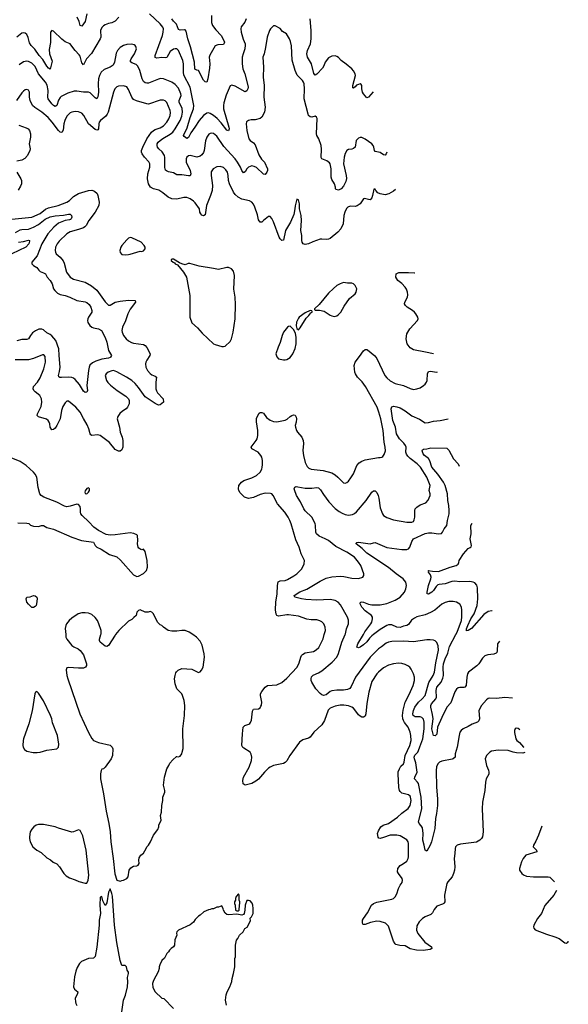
# Model space of a CAD drawing. Header units: inches. Extents: x 1649636 to 1815363, y 506543 to 641975.
# Tile 560 of 656: x 1781385 to 1787970, y 565562 to 577381. Entities that reach past the tile are written whole.
import ezdxf

# ---------------------------------------------------------------- set-up
doc = ezdxf.new("R2010")
doc.units = ezdxf.units.IN
doc.header["$MEASUREMENT"] = 0
doc.layers.add('B7586', color=7, linetype='Continuous')
doc.layers.add('B7587', color=7, linetype='Continuous')

msp = doc.modelspace()

# ---------------------------------------------------------------- linework, layer by layer
at = {"layer": 'B7586', "color": 5}
for points, elevation in [([(1781937, 570000), (1781939, 569970), (1781950, 569944), (1782010, 569870), (1782033, 569853), (1782086, 569830), (1782111, 569810), (1782150, 569758), (1782188, 569650), (1782185, 569630), (1782174, 569610), (1782150, 569598), (1782090, 569595), (1781970, 569604), (1781950, 569600), (1781942, 569578), (1781950, 569510), (1781961, 569470), (1782108, 569048), (1782210, 568826), (1782250, 568752), (1782270, 568730), (1782330, 568705), (1782470, 568671), (1782495, 568650), (1782504, 568630), (1782499, 568550), (1782484, 568510), (1782412, 568408), (1782390, 568390), (1782370, 568384), (1782362, 568370), (1782355, 568330), (1782356, 568270), (1782390, 568090), (1782422, 567882), (1782454, 567730), (1782470, 567630), (1782478, 567510), (1782508, 567310), (1782526, 567126), (1782551, 567051), (1782590, 567041), (1782610, 567046), (1782629, 567051), (1782670, 567072), (1782688, 567090), (1782697, 567170), (1782719, 567201), (1782750, 567221), (1782790, 567224), (1782808, 567230), (1782818, 567250), (1782814, 567290), (1782820, 567320), (1782838, 567350), (1782870, 567374), (1782902, 567430), (1782909, 567450), (1782930, 567472), (1782955, 567510), (1782990, 567591), (1783042, 567658), (1783053, 567690), (1783054, 567710), (1783081, 567770), (1783073, 567830), (1783085, 567870), (1783089, 567950), (1783101, 568010), (1783104, 568050), (1783125, 568110), (1783125, 568130), (1783109, 568191), (1783124, 568290), (1783149, 568390), (1783175, 568430), (1783185, 568455), (1783222, 568498), (1783265, 568535), (1783270, 568538), (1783290, 568532), (1783310, 568542), (1783329, 568570), (1783336, 568590), (1783346, 568634), (1783342, 568870), (1783364, 569030), (1783366, 569150), (1783359, 569210), (1783340, 569270), (1783330, 569290), (1783269, 569350), (1783252, 569410), (1783244, 569470), (1783250, 569510), (1783260, 569540), (1783266, 569554), (1783286, 569574), (1783330, 569591), (1783450, 569585), (1783530, 569546), (1783550, 569551), (1783569, 569571), (1783589, 569610), (1783603, 569730), (1783601, 569770), (1783574, 569874), (1783550, 569922), (1783509, 569969), (1783463, 570000)], 720), ([(1782535, 570000), (1782530, 569994), (1782450, 569870), (1782430, 569855), (1782410, 569859), (1782349, 569910), (1782343, 569930), (1782344, 569944), (1782360, 570000)], 720), ([(1787450, 568585), (1787423, 568577), (1787350, 568582), (1787310, 568589), (1787250, 568608), (1787130, 568611), (1787050, 568600), (1787030, 568589), (1786988, 568550), (1786974, 568510), (1786976, 568490), (1786990, 568430), (1787014, 568374), (1787018, 568350), (1787015, 568325), (1786986, 568270), (1786975, 568230), (1786970, 568130), (1786959, 568090), (1786941, 567990), (1786936, 567910), (1786950, 567630), (1786939, 567570), (1786929, 567550), (1786910, 567530), (1786870, 567507), (1786677, 567483), (1786637, 567470), (1786617, 567450), (1786611, 567430), (1786610, 567370), (1786602, 567310), (1786608, 567210), (1786605, 567170), (1786594, 567130), (1786576, 567090), (1786523, 567030), (1786512, 567010), (1786482, 566870), (1786487, 566793), (1786481, 566779), (1786474, 566770), (1786458, 566762), (1786390, 566741), (1786359, 566701), (1786339, 566661), (1786319, 566641), (1786251, 566610), (1786219, 566590), (1786179, 566550), (1786150, 566502), (1786147, 566450), (1786163, 566410), (1786246, 566306), (1786327, 566250), (1786331, 566230), (1786310, 566219), (1786227, 566207), (1786146, 566210), (1786070, 566229), (1786010, 566265), (1785947, 566267), (1785901, 566281), (1785890, 566289), (1785870, 566319), (1785810, 566499), (1785797, 566517), (1785775, 566535), (1785710, 566555), (1785670, 566561), (1785596, 566544), (1785530, 566521), (1785510, 566519), (1785503, 566523), (1785498, 566538), (1785501, 566570), (1785510, 566590), (1785561, 566659), (1785609, 566750), (1785630, 566773), (1785670, 566786), (1785850, 566823), (1785870, 566830), (1785890, 566850), (1785912, 566888), (1785931, 566950), (1785950, 566990), (1785975, 567025), (1785981, 567050), (1785976, 567070), (1785930, 567130), (1785920, 567150), (1785923, 567190), (1785950, 567226), (1785993, 567250), (1786030, 567281), (1786048, 567310), (1786053, 567330), (1786051, 567491), (1786046, 567510), (1786030, 567534), (1785950, 567584), (1785910, 567593), (1785830, 567591), (1785750, 567562), (1785710, 567553), (1785697, 567557), (1785687, 567567), (1785681, 567610), (1785690, 567643), (1785720, 567690), (1785749, 567710), (1785810, 567733), (1785919, 567810), (1785970, 567856), (1786046, 567914), (1786070, 567948), (1786076, 567970), (1786082, 568010), (1786076, 568050), (1786070, 568061), (1786050, 568075), (1785970, 568098), (1785950, 568116), (1785942, 568130), (1785935, 568165), (1785926, 568330), (1785928, 568352), (1785942, 568390), (1785961, 568419), (1785991, 568449), (1786000, 568470), (1786010, 568550), (1786067, 568670), (1786083, 568730), (1786081, 568790), (1786071, 568830), (1786047, 568890), (1786005, 568945), (1785991, 568970), (1785985, 568990), (1785981, 569030), (1785988, 569092), (1786012, 569188), (1786060, 569280), (1786107, 569387), (1786124, 569450), (1786124, 569490), (1786113, 569530), (1786085, 569585), (1786067, 569607), (1786044, 569624), (1786010, 569641), (1785970, 569651), (1785930, 569655), (1785870, 569650), (1785810, 569632), (1785750, 569601), (1785690, 569550), (1785673, 569530), (1785610, 569435), (1785575, 569310), (1785553, 569173), (1785541, 569050), (1785530, 569022), (1785510, 569009), (1785490, 569010), (1785470, 569019), (1785450, 569037), (1785421, 569081), (1785390, 569116), (1785370, 569130), (1785330, 569146), (1785274, 569154), (1785230, 569153), (1785170, 569140), (1785110, 569118), (1785086, 569094), (1785042, 568970), (1785010, 568918), (1784916, 568830), (1784870, 568770), (1784850, 568758), (1784783, 568737), (1784745, 568710), (1784629, 568550), (1784590, 568485), (1784570, 568463), (1784550, 568451), (1784433, 568427), (1784390, 568410), (1784370, 568396), (1784322, 568350), (1784250, 568264), (1784220, 568240), (1784170, 568212), (1784090, 568194), (1784069, 568209), (1784065, 568250), (1784073, 568290), (1784140, 568410), (1784167, 568490), (1784172, 568530), (1784164, 568564), (1784150, 568589), (1784075, 568635), (1784065, 568645), (1784053, 568670), (1784058, 568810), (1784069, 568889), (1784086, 568910), (1784134, 568926), (1784147, 568933), (1784156, 568944), (1784166, 568974), (1784181, 569079), (1784190, 569106), (1784250, 569107), (1784270, 569121), (1784281, 569139), (1784287, 569153), (1784291, 569190), (1784274, 569270), (1784277, 569290), (1784290, 569317), (1784330, 569370), (1784361, 569390), (1784470, 569397), (1784530, 569426), (1784590, 569475), (1784717, 569610), (1784740, 569660), (1784761, 569730), (1784769, 569750), (1784779, 569761), (1784810, 569779), (1784910, 569796), (1784943, 569817), (1784974, 569846), (1785027, 569950), (1785041, 570000)], 680), ([(1787299, 569238), (1787210, 569244), (1787110, 569232), (1787030, 569238), (1787010, 569234), (1786990, 569218), (1786928, 569150), (1786895, 569090), (1786904, 568990), (1786896, 568964), (1786879, 568950), (1786815, 568925), (1786770, 568897), (1786710, 568870), (1786685, 568850), (1786670, 568830), (1786659, 568790), (1786637, 568650), (1786614, 568570), (1786613, 568530), (1786590, 568510), (1786575, 568505), (1786450, 568482), (1786425, 568470), (1786404, 568450), (1786389, 568411), (1786385, 568370), (1786389, 568170), (1786400, 568030), (1786400, 567950), (1786389, 567851), (1786376, 567790), (1786367, 567670), (1786327, 567510), (1786310, 567470), (1786270, 567398), (1786250, 567410), (1786241, 567470), (1786224, 567530), (1786229, 567610), (1786219, 567679), (1786205, 567705), (1786181, 567730), (1786172, 567750), (1786213, 567910), (1786205, 568050), (1786172, 568212), (1786161, 568230), (1786124, 568270), (1786127, 568290), (1786154, 568350), (1786141, 568461), (1786123, 568510), (1786120, 568530), (1786128, 568552), (1786163, 568590), (1786173, 568607), (1786186, 568654), (1786224, 568750), (1786240, 568870), (1786240, 568950), (1786230, 568985), (1786210, 569004), (1786190, 569011), (1786130, 569013), (1786108, 569028), (1786103, 569050), (1786110, 569090), (1786128, 569130), (1786170, 569187), (1786217, 569230), (1786250, 569270), (1786297, 569423), (1786349, 569510), (1786365, 569550), (1786378, 569662), (1786411, 569811), (1786406, 569866), (1786390, 569904), (1786370, 569923), (1786350, 569932), (1786310, 569938), (1786270, 569938), (1786110, 569912), (1785990, 569920), (1785850, 569916), (1785810, 569907), (1785784, 569896), (1785729, 569851), (1785690, 569829), (1785590, 569730), (1785417, 569490), (1785365, 569375), (1785346, 569354), (1785318, 569342), (1785270, 569331), (1785190, 569332), (1785130, 569325), (1785110, 569317), (1785062, 569278), (1785030, 569267), (1785010, 569276), (1784990, 569293), (1784941, 569350), (1784890, 569429), (1784883, 569450), (1784883, 569470), (1784889, 569491), (1784908, 569512), (1784970, 569541), (1785010, 569565), (1785137, 569670), (1785191, 569730), (1785210, 569771), (1785251, 569910), (1785292, 570000)], 660), ([(1785630, 570000), (1785610, 569985), (1785583, 569957), (1785550, 569911), (1785510, 569877), (1785470, 569848), (1785450, 569840), (1785430, 569849), (1785443, 569890), (1785510, 570000)], 640), ([(1787143, 569919), (1787121, 569890), (1787117, 569803), (1787114, 569786), (1787105, 569775), (1787075, 569765), (1787003, 569757), (1786970, 569744), (1786942, 569718), (1786896, 569650), (1786874, 569626), (1786771, 569550), (1786761, 569530), (1786753, 569487), (1786745, 569390), (1786730, 569367), (1786717, 569363), (1786670, 569363), (1786650, 569359), (1786630, 569344), (1786610, 569314), (1786559, 569181), (1786512, 569128), (1786450, 569006), (1786401, 568890), (1786390, 568804), (1786370, 568784), (1786350, 568789), (1786332, 568870), (1786346, 568990), (1786340, 569040), (1786320, 569130), (1786321, 569150), (1786329, 569170), (1786378, 569230), (1786387, 569250), (1786383, 569330), (1786392, 569370), (1786442, 569430), (1786464, 569476), (1786472, 569510), (1786468, 569610), (1786472, 569650), (1786490, 569710), (1786523, 569777), (1786543, 569857), (1786619, 570000)], 640), ([(1787387, 568858), (1787370, 568872), (1787344, 568876), (1787331, 568869), (1787324, 568850), (1787325, 568825), (1787341, 568750), (1787351, 568730), (1787383, 568703), (1787433, 568650), (1787436, 568646)], 680), ([(1787653, 567701), (1787613, 567590), (1787581, 567519), (1787553, 567470), (1787550, 567450), (1787588, 567410), (1787591, 567390), (1787462, 567350), (1787430, 567310), (1787408, 567270), (1787386, 567190), (1787386, 567170), (1787411, 567130), (1787434, 567114), (1787470, 567101), (1787551, 567091), (1787730, 567093), (1787750, 567087), (1787806, 567033)], 720), ([(1782610, 565470), (1782630, 565611), (1782653, 565670), (1782678, 565770), (1782681, 565830), (1782677, 565883), (1782689, 565930), (1782689, 565949), (1782673, 565973), (1782668, 566010), (1782650, 566028), (1782610, 566028), (1782590, 566089), (1782550, 566305), (1782524, 566510), (1782500, 566860), (1782492, 566892), (1782470, 566948), (1782450, 566906), (1782430, 566778), (1782410, 566749), (1782384, 566804), (1782370, 566855), (1782350, 566846), (1782347, 566750), (1782355, 566650), (1782339, 566570), (1782338, 566510), (1782312, 566248), (1782290, 566134), (1782270, 566117), (1782210, 566113), (1782125, 566075), (1782103, 566050), (1782076, 566004), (1782060, 565960), (1782044, 565890), (1782031, 565770), (1782043, 565743), (1782081, 565710), (1782079, 565690), (1782050, 565630), (1782053, 565593), (1782060, 565570), (1782069, 565549)], 720), ([(1787830, 566929), (1787830, 566929), (1787796, 566870), (1787690, 566749), (1787649, 566650), (1787602, 566590), (1787557, 566510), (1787551, 566490), (1787555, 566475), (1787574, 566454), (1787710, 566402), (1787810, 566373), (1787861, 566350), (1787930, 566301), (1787950, 566295), (1787967, 566313), (1787970, 566320)], 720), ([(1783869, 565550), (1783855, 565610), (1783863, 565677), (1783875, 565710), (1783909, 565771), (1783930, 565834), (1783934, 565870), (1783953, 565930), (1783954, 565950), (1783969, 566010), (1783969, 566110), (1783975, 566130), (1783975, 566270), (1783989, 566330), (1784004, 566350), (1784024, 566390), (1784068, 566430), (1784088, 566470), (1784114, 566486), (1784156, 566564), (1784150, 566594), (1784168, 566612), (1784188, 566650), (1784188, 566710), (1784182, 566750), (1784174, 566774), (1784150, 566802), (1784130, 566809), (1784110, 566808), (1784091, 566750), (1784087, 566690), (1784079, 566650), (1784070, 566641), (1784050, 566633), (1783990, 566642), (1783890, 566635), (1783870, 566640), (1783850, 566654), (1783833, 566690), (1783829, 566709), (1783810, 566742), (1783770, 566729), (1783750, 566728), (1783710, 566708), (1783690, 566708), (1783670, 566698), (1783650, 566695), (1783594, 566670), (1783552, 566630), (1783530, 566618), (1783490, 566578), (1783471, 566549), (1783430, 566514), (1783292, 566450), (1783272, 566430), (1783265, 566415), (1783272, 566390), (1783246, 566334), (1783242, 566270), (1783232, 566250), (1783202, 566230), (1783182, 566210), (1783172, 566190), (1783152, 566170), (1783124, 566116), (1783090, 566086), (1783065, 566035), (1783058, 566010), (1783058, 565990), (1783045, 565950), (1782990, 565846), (1782978, 565810), (1782984, 565764), (1783012, 565710), (1783090, 565634), (1783114, 565630), (1783232, 565510)], 720)]:
    msp.add_lwpolyline(points, dxfattribs=dict(at, elevation=elevation))
at = {"layer": 'B7586', "color": 5, "elevation": 720}
for points in [[(1781590, 569315), (1781573, 569307), (1781566, 569290), (1781535, 569085), (1781494, 568930), (1781430, 568750), (1781425, 568730), (1781424, 568670), (1781428, 568648), (1781441, 568621), (1781470, 568599), (1781546, 568586), (1781596, 568584), (1781630, 568588), (1781710, 568611), (1781830, 568628), (1781850, 568647), (1781854, 568686), (1781837, 568790), (1781780, 568940), (1781769, 568990), (1781755, 569030), (1781670, 569203), (1781610, 569298)], [(1781610, 567720), (1781583, 567710), (1781555, 567690), (1781530, 567664), (1781511, 567630), (1781501, 567570), (1781501, 567550), (1781511, 567510), (1781543, 567450), (1781590, 567413), (1781644, 567384), (1781710, 567319), (1781755, 567295), (1781788, 567268), (1781830, 567247), (1781863, 567210), (1781913, 567130), (1781942, 567102), (1781981, 567081), (1782050, 567056), (1782094, 567034), (1782170, 567016), (1782190, 567017), (1782207, 567053), (1782215, 567110), (1782184, 567410), (1782142, 567582), (1782110, 567646), (1782090, 567656), (1782030, 567630), (1782010, 567628), (1781850, 567675), (1781809, 567691), (1781670, 567718)], [(1784010, 566886), (1783984, 566856), (1783974, 566830), (1783974, 566810), (1783962, 566790), (1783962, 566770), (1783972, 566750), (1783974, 566690), (1783990, 566682), (1784010, 566682), (1784018, 566690), (1784022, 566750), (1784029, 566770), (1784028, 566790), (1784018, 566810), (1784018, 566870)]]:
    msp.add_lwpolyline(points, close=True, dxfattribs=at)
at = {"layer": 'B7587', "color": 5}
for points, elevation in [([(1782575, 577410), (1782530, 577363), (1782490, 577342), (1782450, 577334), (1782410, 577320), (1782391, 577309), (1782372, 577289), (1782355, 577250), (1782358, 577170), (1782352, 577150), (1782245, 576975), (1782186, 576910), (1782150, 576838), (1782130, 576862), (1782110, 576941), (1782100, 576960), (1782052, 577010), (1782000, 577080), (1781990, 577090), (1781930, 577115), (1781890, 577147), (1781790, 577244), (1781770, 577249), (1781756, 577230), (1781753, 577210), (1781754, 577106), (1781739, 577021), (1781744, 576970), (1781776, 576884), (1781750, 576787), (1781730, 576800), (1781710, 576824), (1781661, 576901), (1781618, 576950), (1781565, 577025), (1781523, 577070), (1781504, 577104), (1781486, 577166), (1781470, 577204), (1781450, 577219), (1781430, 577222), (1781410, 577219), (1781350, 577172)], 640), ([(1782189, 577450), (1782170, 577361), (1782130, 577303), (1782112, 577312), (1782099, 577359), (1782073, 577413)], 620), ([(1784105, 577390), (1784086, 577350), (1784044, 577296), (1784038, 577270), (1784042, 577230), (1784067, 577147), (1784090, 577090), (1784093, 577073), (1784089, 577030), (1784066, 576970), (1784057, 576930), (1784057, 576850), (1784064, 576790), (1784089, 576730), (1784122, 576590), (1784126, 576570), (1784122, 576550), (1784110, 576527), (1784090, 576516), (1783970, 576584), (1783930, 576595), (1783913, 576587), (1783865, 576475), (1783836, 576384), (1783830, 576350), (1783831, 576310), (1783895, 576090), (1783899, 576070), (1783890, 576047), (1783870, 576055), (1783803, 576143), (1783754, 576194), (1783710, 576230), (1783670, 576256), (1783650, 576261), (1783630, 576259), (1783590, 576230), (1783540, 576170), (1783489, 576090), (1783437, 576023), (1783410, 575967), (1783390, 575955), (1783358, 575978), (1783352, 575992), (1783396, 576084), (1783430, 576205), (1783469, 576310), (1783473, 576350), (1783432, 576570), (1783354, 576714), (1783349, 576750), (1783351, 576851), (1783342, 576890), (1783290, 577009), (1783270, 577030), (1783250, 577031), (1783230, 577025), (1783190, 576997), (1783150, 576925), (1783130, 576922), (1783090, 576927), (1783030, 576919), (1783010, 576926), (1783010, 576950), (1783098, 577190), (1783108, 577230), (1783110, 577270), (1783102, 577290), (1783070, 577332), (1782941, 577450)], 640), ([(1783686, 577430), (1783689, 577349), (1783701, 577310), (1783740, 577260), (1783805, 577190), (1783836, 577130), (1783842, 577110), (1783837, 577090), (1783830, 577084), (1783762, 577078), (1783730, 577065), (1783666, 576954), (1783659, 576930), (1783666, 576850), (1783663, 576797), (1783643, 576670), (1783630, 576629), (1783610, 576636), (1783590, 576656), (1783530, 576769), (1783510, 576773), (1783488, 576788), (1783484, 576870), (1783436, 577056), (1783401, 577150), (1783384, 577244), (1783370, 577260), (1783361, 577261), (1783310, 577257), (1783290, 577262), (1783268, 577328), (1783230, 577363), (1783210, 577392)], 620), ([(1785626, 576515), (1785570, 576449), (1785550, 576442), (1785510, 576489), (1785499, 576510), (1785492, 576550), (1785492, 576590), (1785483, 576603), (1785470, 576609), (1785450, 576604), (1785427, 576593), (1785410, 576573), (1785390, 576559), (1785384, 576564), (1785385, 576590), (1785415, 576710), (1785411, 576731), (1785390, 576766), (1785370, 576790), (1785305, 576845), (1785244, 576890), (1785210, 576927), (1785190, 576940), (1785170, 576945), (1785130, 576941), (1785090, 576921), (1785052, 576870), (1785035, 576825), (1785020, 576800), (1784950, 576728), (1784930, 576715), (1784916, 576736), (1784889, 576849), (1784840, 576930), (1784830, 576970), (1784840, 577010), (1784874, 577090), (1784883, 577150), (1784884, 577250), (1784871, 577390)], 640), ([(1785793, 575792), (1785785, 575770), (1785770, 575753), (1785750, 575760), (1785710, 575787), (1785650, 575799), (1785642, 575810), (1785636, 575850), (1785628, 575870), (1785610, 575890), (1785530, 575947), (1785490, 575965), (1785470, 575965), (1785450, 575958), (1785425, 575930), (1785410, 575849), (1785390, 575833), (1785370, 575825), (1785330, 575823), (1785310, 575809), (1785290, 575776), (1785279, 575730), (1785273, 575650), (1785304, 575510), (1785306, 575474), (1785301, 575439), (1785270, 575381), (1785243, 575350), (1785210, 575335), (1785183, 575343), (1785175, 575350), (1785177, 575370), (1785165, 575410), (1785130, 575464), (1785122, 575490), (1785123, 575590), (1785110, 575649), (1785102, 575662), (1785070, 575687), (1785010, 575709), (1785005, 575725), (1785008, 575828), (1785003, 575870), (1784975, 575950), (1784953, 575990), (1784947, 576010), (1784954, 576194), (1784949, 576209), (1784930, 576221), (1784890, 576212), (1784870, 576214), (1784852, 576230), (1784846, 576246), (1784799, 576430), (1784805, 576550), (1784798, 576610), (1784791, 576631), (1784779, 576650), (1784715, 576715), (1784691, 576770), (1784656, 576896), (1784646, 577066), (1784637, 577117), (1784625, 577150), (1784589, 577209), (1784540, 577240), (1784510, 577274), (1784450, 577309), (1784430, 577309), (1784395, 577270), (1784385, 577250), (1784356, 577170), (1784335, 577045), (1784319, 576970), (1784305, 576930), (1784312, 576810), (1784308, 576690), (1784319, 576590), (1784315, 576450), (1784330, 576330), (1784322, 576270), (1784290, 576210), (1784270, 576193), (1784210, 576179), (1784163, 576177), (1784130, 576170), (1784107, 576153), (1784102, 576130), (1784112, 576050), (1784136, 575950), (1784153, 575930), (1784190, 575903), (1784210, 575880), (1784257, 575757), (1784288, 575708), (1784325, 575670), (1784360, 575590), (1784360, 575570), (1784353, 575550), (1784330, 575521), (1784310, 575527), (1784227, 575607), (1784200, 575620), (1784170, 575625), (1784130, 575610), (1784112, 575590), (1784090, 575553), (1784070, 575541), (1784050, 575569), (1784034, 575610), (1784001, 575670), (1783973, 575710), (1783837, 575857), (1783750, 575983), (1783710, 576015), (1783690, 576020), (1783670, 576015), (1783655, 576005), (1783630, 575969), (1783614, 575926), (1783601, 575810), (1783592, 575788), (1783570, 575758), (1783550, 575742), (1783510, 575730), (1783430, 575751), (1783410, 575746), (1783390, 575729), (1783382, 575710), (1783383, 575670), (1783429, 575570), (1783440, 575530), (1783432, 575508), (1783410, 575507), (1783330, 575520), (1783270, 575517), (1783230, 575544), (1783170, 575553), (1783145, 575565), (1783136, 575576), (1783128, 575608), (1783125, 575725), (1783121, 575750), (1783096, 575796), (1783056, 575830), (1783040, 575850), (1783034, 575870), (1783036, 575890), (1783046, 575910), (1783069, 575931), (1783104, 575956), (1783190, 576005), (1783221, 576030), (1783252, 576070), (1783311, 576170), (1783330, 576222), (1783339, 576270), (1783335, 576315), (1783300, 576390), (1783299, 576410), (1783323, 576470), (1783320, 576490), (1783290, 576558), (1783250, 576602), (1783210, 576630), (1783110, 576670), (1783073, 576673), (1783050, 576668), (1782930, 576620), (1782910, 576617), (1782890, 576623), (1782870, 576640), (1782855, 576670), (1782825, 576770), (1782802, 576822), (1782783, 576843), (1782730, 576862), (1782716, 576876), (1782715, 576890), (1782724, 576910), (1782764, 576970), (1782786, 577030), (1782779, 577059), (1782771, 577071), (1782758, 577078), (1782730, 577086), (1782670, 577081), (1782630, 577071), (1782590, 577048), (1782558, 577010), (1782541, 576979), (1782523, 576870), (1782506, 576834), (1782471, 576809), (1782397, 576783), (1782362, 576750), (1782343, 576710), (1782331, 576669), (1782326, 576614), (1782329, 576510), (1782324, 576456), (1782310, 576430), (1782290, 576442), (1782230, 576502), (1782210, 576511), (1782150, 576510), (1782070, 576524), (1782038, 576522), (1781962, 576498), (1781883, 576457), (1781870, 576445), (1781850, 576415), (1781829, 576351), (1781810, 576338), (1781790, 576349), (1781770, 576369), (1781726, 576430), (1781722, 576450), (1781727, 576530), (1781714, 576594), (1781694, 576630), (1781609, 576730), (1781570, 576819), (1781530, 576858), (1781490, 576879), (1781470, 576882), (1781430, 576876), (1781380, 576840)], 660), ([(1785896, 575343), (1785870, 575324), (1785815, 575290), (1785770, 575277), (1785710, 575292), (1785684, 575304), (1785659, 575330), (1785650, 575348), (1785634, 575346), (1785620, 575270), (1785610, 575244), (1785590, 575219), (1785570, 575221), (1785525, 575235), (1785510, 575229), (1785470, 575170), (1785435, 575145), (1785410, 575139), (1785350, 575144), (1785322, 575130), (1785307, 575113), (1785286, 575070), (1785276, 575030), (1785269, 574930), (1785239, 574870), (1785204, 574830), (1785110, 574756), (1785090, 574745), (1785070, 574742), (1785010, 574748), (1784990, 574745), (1784904, 574716), (1784850, 574690), (1784810, 574684), (1784787, 574690), (1784775, 574710), (1784771, 574730), (1784771, 574790), (1784760, 574850), (1784768, 574970), (1784762, 575030), (1784742, 575110), (1784743, 575170), (1784730, 575218), (1784710, 575226), (1784690, 575146), (1784689, 575110), (1784677, 575044), (1784636, 574950), (1784577, 574850), (1784550, 574734), (1784530, 574729), (1784510, 574749), (1784499, 574770), (1784430, 574954), (1784410, 574994), (1784390, 575017), (1784370, 575019), (1784310, 574972), (1784290, 574949), (1784270, 574949), (1784250, 574979), (1784238, 575038), (1784209, 575130), (1784190, 575166), (1784170, 575190), (1784145, 575205), (1784050, 575226), (1784008, 575250), (1783970, 575284), (1783951, 575311), (1783902, 575410), (1783892, 575450), (1783889, 575510), (1783878, 575550), (1783860, 575580), (1783830, 575608), (1783790, 575619), (1783750, 575613), (1783708, 575590), (1783685, 575555), (1783683, 575510), (1783700, 575390), (1783694, 575330), (1783676, 575270), (1783626, 575150), (1783610, 575038), (1783590, 575027), (1783570, 575033), (1783558, 575050), (1783548, 575070), (1783542, 575110), (1783490, 575182), (1783470, 575204), (1783430, 575232), (1783390, 575248), (1783354, 575246), (1783270, 575225), (1783210, 575232), (1783167, 575250), (1783103, 575303), (1783054, 575334), (1782990, 575349), (1782956, 575370), (1782931, 575410), (1782918, 575470), (1782923, 575530), (1782948, 575610), (1782946, 575650), (1782934, 575674), (1782882, 575730), (1782855, 575770), (1782847, 575790), (1782848, 575810), (1782862, 575850), (1782911, 575950), (1782968, 576030), (1782989, 576051), (1783010, 576064), (1783070, 576082), (1783110, 576108), (1783150, 576150), (1783173, 576190), (1783191, 576230), (1783194, 576266), (1783190, 576290), (1783150, 576385), (1783130, 576408), (1783110, 576415), (1783070, 576413), (1782930, 576368), (1782910, 576369), (1782785, 576405), (1782750, 576424), (1782730, 576450), (1782690, 576541), (1782670, 576576), (1782630, 576587), (1782570, 576584), (1782550, 576576), (1782525, 576550), (1782510, 576510), (1782448, 576270), (1782435, 576245), (1782417, 576223), (1782354, 576170), (1782339, 576150), (1782333, 576130), (1782330, 576070), (1782321, 576059), (1782310, 576055), (1782290, 576063), (1782212, 576130), (1782155, 576230), (1782130, 576257), (1782090, 576275), (1782050, 576277), (1782010, 576271), (1781990, 576262), (1781950, 576222), (1781925, 576170), (1781914, 576130), (1781905, 576055), (1781890, 576027), (1781870, 576032), (1781850, 576052), (1781776, 576150), (1781727, 576207), (1781651, 576271), (1781565, 576325), (1781540, 576350), (1781510, 576410), (1781501, 576450), (1781504, 576510), (1781490, 576533), (1781470, 576541), (1781450, 576538), (1781430, 576524), (1781410, 576503), (1781346, 576410)], 680), ([(1781375, 576115), (1781464, 576084), (1781486, 576070), (1781503, 576050), (1781514, 576010), (1781513, 575970), (1781500, 575890), (1781512, 575830), (1781507, 575810), (1781478, 575750), (1781446, 575714), (1781410, 575694), (1781350, 575683)], 680), ([(1781350, 575550), (1781398, 575470), (1781405, 575450), (1781405, 575410), (1781396, 575384), (1781367, 575333)], 680), ([(1781290, 574986), (1781530, 575009), (1781630, 575054), (1781695, 575105), (1781730, 575123), (1781845, 575150), (1781951, 575189), (1781984, 575210), (1782030, 575257), (1782090, 575293), (1782210, 575329), (1782250, 575333), (1782282, 575322), (1782314, 575294), (1782324, 575270), (1782340, 575190), (1782335, 575150), (1782292, 575070), (1782214, 574970), (1782183, 574910), (1782167, 574893), (1782150, 574883), (1782090, 574861), (1781990, 574836), (1781952, 574810), (1781859, 574721), (1781835, 574690), (1781816, 574650), (1781810, 574610), (1781813, 574590), (1781822, 574570), (1781869, 574529), (1781905, 574485), (1781917, 574457), (1781945, 574350), (1781989, 574290), (1782030, 574266), (1782170, 574229), (1782246, 574186), (1782310, 574135), (1782410, 573995), (1782450, 573955), (1782470, 573953), (1782532, 573988), (1782590, 574003), (1782690, 574015), (1782771, 574010), (1782773, 573990), (1782710, 573904), (1782681, 573850), (1782653, 573767), (1782618, 573690), (1782611, 573651), (1782615, 573630), (1782632, 573590), (1782662, 573550), (1782690, 573525), (1782726, 573506), (1782750, 573499), (1782870, 573481), (1782890, 573469), (1782910, 573444), (1782949, 573370), (1782945, 573350), (1782910, 573294), (1782900, 573270), (1782895, 573250), (1782899, 573210), (1782919, 573170), (1782950, 573132), (1782970, 573117), (1783010, 573102), (1783028, 573090), (1783017, 573030), (1783017, 572950), (1783025, 572925), (1783040, 572900), (1783107, 572830), (1783111, 572790), (1783070, 572759), (1783050, 572755), (1783010, 572774), (1782892, 572852), (1782810, 572967), (1782770, 573012), (1782729, 573050), (1782667, 573090), (1782550, 573155), (1782510, 573168), (1782490, 573167), (1782448, 573150), (1782421, 573130), (1782412, 573108), (1782428, 573048), (1782444, 573024), (1782474, 572994), (1782554, 572930), (1782660, 572860), (1782690, 572830), (1782698, 572810), (1782699, 572770), (1782679, 572730), (1782663, 572710), (1782618, 572682), (1782586, 572654), (1782562, 572618), (1782553, 572590), (1782583, 572490), (1782590, 572430), (1782613, 572370), (1782622, 572330), (1782622, 572250), (1782610, 572217), (1782590, 572203), (1782570, 572202), (1782530, 572220), (1782464, 572304), (1782351, 572391), (1782317, 572397), (1782251, 572391), (1782237, 572397), (1782229, 572409), (1782214, 572470), (1782196, 572516), (1782150, 572593), (1782112, 572670), (1782057, 572730), (1781970, 572803), (1781950, 572801), (1781930, 572782), (1781904, 572736), (1781888, 572690), (1781869, 572590), (1781830, 572509), (1781810, 572477), (1781790, 572461), (1781770, 572459), (1781750, 572489), (1781745, 572530), (1781739, 572550), (1781726, 572570), (1781705, 572585), (1781612, 572612), (1781594, 572630), (1781598, 572650), (1781641, 572739), (1781649, 572790), (1781646, 572830), (1781628, 572868), (1781572, 572912), (1781555, 572930), (1781545, 572950), (1781550, 572976), (1781597, 573030), (1781630, 573080), (1781675, 573190), (1781694, 573270), (1781690, 573339), (1781676, 573356), (1781657, 573357), (1781550, 573312), (1781490, 573297), (1781330, 573297)], 680), ([(1781335, 574825), (1781390, 574858), (1781410, 574863), (1781490, 574868), (1781550, 574890), (1781610, 574924), (1781690, 574985), (1781750, 575013), (1781810, 575027), (1781910, 575035), (1781970, 575047), (1781990, 575046), (1782006, 575030), (1782009, 575010), (1782004, 574990), (1781996, 574984), (1781982, 574978), (1781930, 574972), (1781850, 574937), (1781795, 574890), (1781722, 574810), (1781649, 574690), (1781594, 574546), (1781531, 574470), (1781531, 574451), (1781550, 574430), (1781590, 574405), (1781613, 574373), (1781630, 574359), (1781670, 574344), (1781693, 574330), (1781714, 574290), (1781750, 574249), (1781776, 574210), (1781792, 574152), (1781805, 574130), (1781837, 574097), (1781870, 574080), (1781930, 574069), (1781988, 574050), (1782070, 574009), (1782172, 573992), (1782190, 573984), (1782220, 573960), (1782240, 573930), (1782252, 573890), (1782249, 573870), (1782210, 573810), (1782203, 573790), (1782199, 573770), (1782204, 573744), (1782227, 573710), (1782250, 573690), (1782270, 573681), (1782329, 573669), (1782368, 573648), (1782410, 573564), (1782430, 573510), (1782450, 573410), (1782488, 573350), (1782476, 573330), (1782470, 573327), (1782450, 573319), (1782370, 573304), (1782299, 573281), (1782258, 573262), (1782226, 573234), (1782217, 573210), (1782209, 573171), (1782192, 572990), (1782198, 572930), (1782190, 572910), (1782170, 572906), (1782150, 572922), (1782101, 573001), (1782050, 573063), (1782030, 573079), (1782010, 573086), (1781970, 573091), (1781885, 573085), (1781867, 573087), (1781855, 573095), (1781850, 573110), (1781864, 573156), (1781871, 573209), (1781857, 573350), (1781855, 573430), (1781817, 573530), (1781770, 573584), (1781750, 573600), (1781710, 573621), (1781670, 573656), (1781650, 573665), (1781615, 573665), (1781574, 573646), (1781540, 573620), (1781513, 573590), (1781490, 573550), (1781470, 573543), (1781410, 573540), (1781350, 573524)], 660), ([(1781370, 574709), (1781430, 574717), (1781490, 574733), (1781503, 574730), (1781504, 574724), (1781494, 574690), (1781459, 574650), (1781289, 574571)], 640), ([(1786350, 573368), (1786255, 573390), (1786110, 573417), (1786070, 573441), (1786034, 573490), (1786022, 573550), (1786030, 573610), (1786068, 573670), (1786158, 573770), (1786166, 573790), (1786163, 573810), (1786141, 573850), (1786124, 573870), (1786101, 573890), (1786035, 573930), (1786014, 573950), (1786005, 573970), (1786007, 573990), (1786038, 574050), (1786043, 574077), (1786039, 574110), (1786026, 574146), (1786011, 574170), (1785970, 574213), (1785925, 574250), (1785910, 574270), (1785901, 574290), (1785903, 574330), (1785935, 574345), (1786050, 574348), (1786123, 574343), (1786126, 574342)], 680), ([(1785041, 570000), (1785056, 570050), (1785052, 570090), (1785034, 570130), (1785013, 570153), (1784986, 570166), (1784950, 570175), (1784884, 570176), (1784830, 570183), (1784730, 570219), (1784610, 570237), (1784590, 570238), (1784490, 570219), (1784470, 570227), (1784463, 570243), (1784456, 570296), (1784461, 570390), (1784475, 570490), (1784478, 570590), (1784489, 570631), (1784510, 570644), (1784570, 570649), (1784599, 570661), (1784676, 570704), (1784712, 570730), (1784770, 570790), (1784798, 570850), (1784804, 570890), (1784765, 570970), (1784738, 571050), (1784698, 571138), (1784643, 571330), (1784627, 571370), (1784608, 571408), (1784568, 571468), (1784478, 571570), (1784428, 571670), (1784410, 571688), (1784394, 571694), (1784330, 571697), (1784270, 571681), (1784190, 571645), (1784130, 571634), (1784082, 571650), (1784030, 571701), (1784015, 571730), (1784010, 571750), (1784015, 571790), (1784047, 571830), (1784076, 571850), (1784170, 571880), (1784226, 571910), (1784270, 571950), (1784290, 571986), (1784296, 572010), (1784301, 572039), (1784299, 572090), (1784291, 572130), (1784281, 572150), (1784247, 572190), (1784173, 572230), (1784165, 572250), (1784224, 572330), (1784235, 572350), (1784243, 572390), (1784242, 572450), (1784226, 572554), (1784228, 572592), (1784238, 572622), (1784261, 572659), (1784270, 572666), (1784290, 572667), (1784310, 572657), (1784347, 572607), (1784390, 572574), (1784430, 572556), (1784470, 572555), (1784570, 572575), (1784594, 572586), (1784630, 572619), (1784650, 572630), (1784670, 572636), (1784692, 572632), (1784705, 572610), (1784708, 572590), (1784703, 572550), (1784691, 572510), (1784695, 572490), (1784708, 572450), (1784719, 572430), (1784770, 572370), (1784788, 572330), (1784792, 572292), (1784785, 572210), (1784792, 572150), (1784810, 572066), (1784836, 572016), (1784856, 571996), (1784885, 571985), (1785028, 571968), (1785130, 571942), (1785170, 571919), (1785205, 571890), (1785270, 571823), (1785290, 571819), (1785310, 571827), (1785330, 571843), (1785359, 571881), (1785390, 571931), (1785431, 572029), (1785460, 572060), (1785490, 572081), (1785530, 572096), (1785690, 572124), (1785710, 572124), (1785730, 572131), (1785743, 572137), (1785760, 572160), (1785775, 572205), (1785772, 572248), (1785760, 572310), (1785749, 572450), (1785719, 572590), (1785696, 572670), (1785674, 572730), (1785536, 572976), (1785495, 573035), (1785440, 573090), (1785415, 573130), (1785408, 573150), (1785398, 573230), (1785410, 573270), (1785464, 573336), (1785510, 573405), (1785530, 573420), (1785550, 573422), (1785559, 573419), (1785647, 573347), (1785670, 573313), (1785767, 573110), (1785790, 573081), (1785830, 573047), (1785890, 573012), (1785990, 572989), (1786070, 572953), (1786110, 572940), (1786150, 572948), (1786190, 572962), (1786231, 572989), (1786250, 573007), (1786267, 573030), (1786274, 573050), (1786280, 573130), (1786290, 573156), (1786310, 573161), (1786390, 573151), (1786399, 573153)], 680), ([(1785292, 570000), (1785296, 570010), (1785307, 570070), (1785330, 570130), (1785331, 570171), (1785319, 570210), (1785237, 570357), (1785209, 570389), (1785173, 570410), (1785110, 570421), (1784950, 570412), (1784821, 570421), (1784769, 570429), (1784689, 570450), (1784679, 570470), (1784748, 570512), (1784830, 570544), (1784873, 570567), (1784990, 570641), (1785063, 570677), (1785132, 570692), (1785230, 570699), (1785275, 570695), (1785370, 570676), (1785450, 570674), (1785504, 570690), (1785517, 570710), (1785516, 570730), (1785478, 570830), (1785453, 570870), (1785403, 570930), (1785312, 570990), (1785178, 571058), (1785090, 571128), (1785050, 571151), (1784980, 571180), (1784948, 571208), (1784938, 571230), (1784936, 571310), (1784930, 571332), (1784890, 571410), (1784810, 571486), (1784794, 571510), (1784755, 571595), (1784707, 571670), (1784683, 571737), (1784681, 571750), (1784689, 571770), (1784704, 571776), (1784725, 571775), (1784810, 571758), (1784890, 571756), (1784950, 571765), (1784970, 571760), (1784996, 571736), (1785030, 571682), (1785094, 571594), (1785173, 571513), (1785218, 571478), (1785256, 571456), (1785290, 571442), (1785330, 571434), (1785378, 571442), (1785405, 571455), (1785426, 571474), (1785542, 571610), (1785610, 571711), (1785630, 571726), (1785650, 571726), (1785670, 571705), (1785688, 571670), (1785696, 571636), (1785710, 571521), (1785740, 571450), (1785753, 571430), (1785790, 571405), (1785870, 571378), (1786030, 571350), (1786090, 571350), (1786110, 571359), (1786121, 571379), (1786126, 571410), (1786126, 571490), (1786131, 571510), (1786150, 571530), (1786190, 571556), (1786258, 571582), (1786288, 571612), (1786311, 571670), (1786313, 571690), (1786301, 571730), (1786310, 571790), (1786270, 571890), (1786196, 572010), (1786154, 572050), (1786070, 572113), (1786042, 572142), (1786026, 572166), (1786020, 572190), (1786022, 572250), (1786016, 572270), (1785997, 572297), (1785943, 572350), (1785908, 572410), (1785896, 572490), (1785864, 572570), (1785844, 572710), (1785850, 572735), (1785870, 572740), (1785910, 572735), (1785950, 572721), (1786010, 572687), (1786090, 572624), (1786184, 572584), (1786250, 572541), (1786290, 572546), (1786350, 572562), (1786430, 572568), (1786529, 572588)], 660), ([(1785510, 570000), (1785529, 570031), (1785600, 570130), (1785611, 570150), (1785620, 570190), (1785618, 570210), (1785606, 570230), (1785530, 570286), (1785491, 570330), (1785471, 570370), (1785477, 570390), (1785490, 570394), (1785510, 570390), (1785570, 570363), (1785610, 570357), (1785710, 570356), (1785790, 570372), (1785890, 570413), (1785951, 570450), (1786004, 570510), (1786020, 570550), (1786027, 570590), (1786020, 570630), (1785988, 570670), (1785903, 570730), (1785810, 570805), (1785550, 570978), (1785494, 571034), (1785423, 571090), (1785424, 571096), (1785433, 571107), (1785452, 571108), (1785590, 571089), (1785630, 571103), (1785650, 571104), (1785790, 571045), (1785970, 571023), (1786030, 571022), (1786051, 571029), (1786068, 571050), (1786090, 571119), (1786112, 571150), (1786250, 571212), (1786290, 571222), (1786330, 571222), (1786410, 571209), (1786446, 571214), (1786461, 571230), (1786478, 571270), (1786513, 571310), (1786519, 571370), (1786540, 571450), (1786541, 571490), (1786536, 571550), (1786525, 571610), (1786519, 571690), (1786490, 571790), (1786471, 571831), (1786405, 571925), (1786331, 572010), (1786307, 572087), (1786293, 572113), (1786244, 572150), (1786226, 572170), (1786216, 572204), (1786221, 572219), (1786230, 572227), (1786270, 572230), (1786318, 572242), (1786510, 572239), (1786535, 572215), (1786592, 572110), (1786648, 572048), (1786659, 572023)], 640), ([(1781362, 571342), (1781470, 571339), (1781493, 571333), (1781514, 571314), (1781550, 571302), (1781610, 571299), (1781646, 571310), (1781670, 571308), (1781710, 571287), (1781790, 571264), (1782011, 571170), (1782125, 571130), (1782270, 571110), (1782291, 571070), (1782309, 571049), (1782364, 571024), (1782461, 570961), (1782550, 570931), (1782593, 570893), (1782750, 570718), (1782790, 570698), (1782810, 570702), (1782869, 570731), (1782908, 570770), (1782917, 570810), (1782915, 570890), (1782890, 570998), (1782870, 571026), (1782850, 571018), (1782840, 571020), (1782816, 571036), (1782808, 571050), (1782798, 571090), (1782802, 571130), (1782798, 571190), (1782790, 571198), (1782755, 571215), (1782710, 571221), (1782530, 571196), (1782470, 571195), (1782421, 571201), (1782330, 571251), (1782274, 571290), (1782215, 571355), (1782136, 571430), (1782119, 571450), (1782113, 571470), (1782115, 571510), (1782110, 571538), (1782090, 571562), (1782070, 571565), (1781990, 571540), (1781950, 571535), (1781923, 571543), (1781830, 571590), (1781673, 571650), (1781644, 571670), (1781627, 571690), (1781606, 571766), (1781590, 571889), (1781570, 571927), (1781551, 571950), (1781461, 572030), (1781390, 572078), (1781281, 572121)], 720), ([(1787058, 570287), (1787054, 570286), (1787010, 570278), (1786958, 570242), (1786810, 570072), (1786770, 570049), (1786750, 570044), (1786747, 570047), (1786748, 570070), (1786763, 570110), (1786799, 570190), (1786839, 570250), (1786876, 570350), (1786884, 570430), (1786882, 570562), (1786874, 570594), (1786850, 570620), (1786829, 570629), (1786790, 570635), (1786670, 570634), (1786610, 570641), (1786570, 570635), (1786490, 570608), (1786418, 570602), (1786404, 570596), (1786384, 570576), (1786350, 570530), (1786330, 570510), (1786290, 570483), (1786274, 570490), (1786274, 570510), (1786292, 570590), (1786321, 570670), (1786324, 570690), (1786317, 570717), (1786293, 570750), (1786295, 570755), (1786289, 570770), (1786339, 570759), (1786410, 570756), (1786550, 570809), (1786623, 570830), (1786650, 570846), (1786657, 570863), (1786660, 570890), (1786711, 570970), (1786770, 571034), (1786794, 571046), (1786805, 571055), (1786809, 571070), (1786794, 571150), (1786805, 571210), (1786801, 571310), (1786816, 571339)], 620), ([(1786619, 570000), (1786636, 570030), (1786688, 570170), (1786694, 570214), (1786693, 570293), (1786687, 570327), (1786670, 570363), (1786630, 570387), (1786590, 570397), (1786537, 570397), (1786490, 570386), (1786450, 570366), (1786366, 570294), (1786315, 570265), (1786250, 570236), (1786150, 570211), (1786122, 570198), (1786089, 570171), (1786050, 570122), (1786030, 570108), (1785990, 570099), (1785950, 570083), (1785910, 570089), (1785850, 570116), (1785810, 570117), (1785790, 570110), (1785710, 570059), (1785630, 570000)], 640), ([(1783463, 570000), (1783418, 570030), (1783370, 570049), (1783330, 570049), (1783270, 570039), (1783210, 570042), (1783166, 570050), (1783110, 570088), (1783090, 570108), (1783070, 570118), (1783038, 570150), (1782990, 570248), (1782970, 570268), (1782950, 570278), (1782928, 570268), (1782890, 570268), (1782830, 570295), (1782810, 570288), (1782792, 570270), (1782781, 570230), (1782756, 570204), (1782730, 570182), (1782690, 570162), (1782575, 570050), (1782535, 570000)], 720), ([(1782360, 570000), (1782362, 570010), (1782362, 570050), (1782336, 570130), (1782317, 570170), (1782290, 570205), (1782250, 570239), (1782230, 570249), (1782210, 570257), (1782170, 570262), (1782130, 570260), (1782086, 570250), (1782010, 570197), (1781979, 570170), (1781948, 570130), (1781938, 570110), (1781931, 570071), (1781937, 570000)], 720)]:
    msp.add_lwpolyline(points, dxfattribs=dict(at, elevation=elevation))
for points, elevation in [([(1782710, 574765), (1782690, 574758), (1782670, 574740), (1782610, 574670), (1782598, 574650), (1782585, 574610), (1782590, 574585), (1782610, 574563), (1782650, 574557), (1782690, 574561), (1782710, 574567), (1782830, 574601), (1782850, 574599), (1782870, 574606), (1782889, 574630), (1782889, 574650), (1782878, 574670), (1782843, 574710), (1782730, 574763)], 720), ([(1783230, 574508), (1783210, 574506), (1783202, 574498), (1783202, 574490), (1783225, 574470), (1783242, 574462), (1783252, 574450), (1783277, 574437), (1783350, 574350), (1783385, 574290), (1783426, 574070), (1783428, 573870), (1783425, 573810), (1783450, 573742), (1783521, 573681), (1783577, 573617), (1783710, 573491), (1783730, 573481), (1783810, 573458), (1783830, 573456), (1783850, 573461), (1783910, 573518), (1783926, 573550), (1783949, 573630), (1783972, 573790), (1783977, 573963), (1783970, 574050), (1783954, 574146), (1783964, 574310), (1783950, 574362), (1783929, 574389), (1783890, 574405), (1783870, 574406), (1783770, 574381), (1783710, 574395), (1783541, 574421), (1783426, 574454), (1783405, 574455), (1783370, 574438), (1783329, 574449), (1783302, 574462)], 720), ([(1785270, 574226), (1785230, 574212), (1785191, 574190), (1785150, 574156), (1785090, 574096), (1784979, 573961), (1784922, 573910), (1784922, 573902), (1784932, 573892), (1784985, 573895), (1785041, 573881), (1785110, 573833), (1785130, 573824), (1785161, 573819), (1785190, 573827), (1785210, 573841), (1785238, 573870), (1785278, 573942), (1785345, 574035), (1785410, 574088), (1785425, 574110), (1785430, 574150), (1785410, 574189), (1785390, 574212), (1785370, 574218), (1785319, 574219)], 720), ([(1784870, 573888), (1784810, 573863), (1784739, 573810), (1784730, 573799), (1784707, 573750), (1784705, 573705), (1784710, 573672), (1784730, 573659), (1784750, 573683), (1784822, 573798), (1784856, 573830), (1784879, 573861), (1784895, 573870), (1784896, 573876), (1784890, 573886)], 720), ([(1784630, 573701), (1784610, 573698), (1784600, 573690), (1784553, 573630), (1784535, 573590), (1784513, 573507), (1784487, 573450), (1784461, 573370), (1784470, 573332), (1784490, 573311), (1784550, 573296), (1784570, 573296), (1784590, 573303), (1784630, 573327), (1784665, 573370), (1784690, 573432), (1784705, 573490), (1784705, 573570), (1784694, 573614), (1784677, 573657)], 720), ([(1782210, 571762), (1782190, 571755), (1782170, 571726), (1782167, 571710), (1782170, 571694), (1782190, 571691), (1782210, 571711), (1782221, 571730), (1782222, 571750)], 720), ([(1781550, 570325), (1781530, 570326), (1781490, 570363), (1781470, 570390), (1781463, 570430), (1781470, 570448), (1781510, 570452), (1781550, 570468), (1781570, 570465), (1781590, 570450), (1781596, 570430), (1781587, 570370), (1781581, 570350), (1781570, 570337)], 680)]:
    msp.add_lwpolyline(points, close=True, dxfattribs=dict(at, elevation=elevation))

doc.saveas('drawing.dxf')
